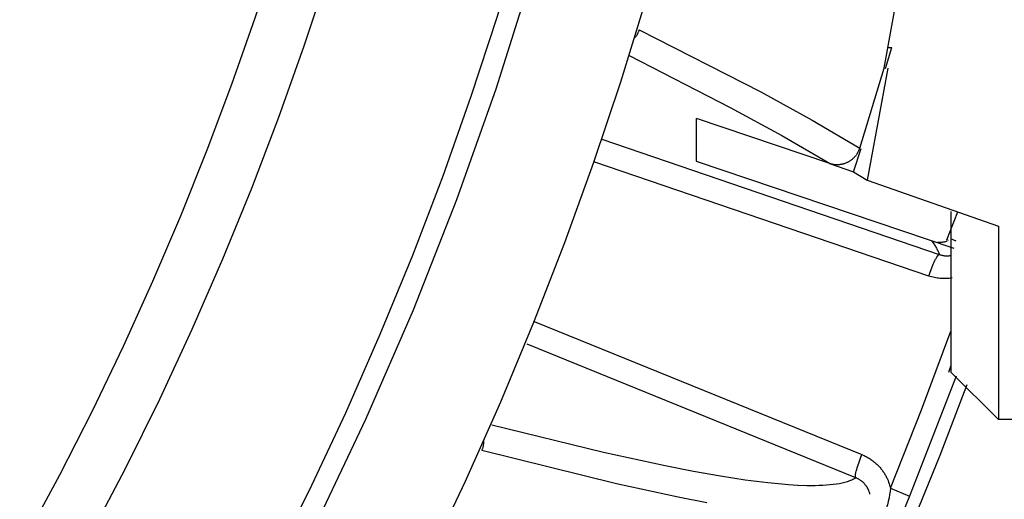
# Model space of a CAD drawing. Header units: millimetres. Extents: x -2637 to -1637, y 678 to 1678.
# Tile 302 of 348: x -1975 to -1954, y 1399 to 1410. Entities that reach past the tile are written whole.
import ezdxf

# ---------------------------------------------------------------- set-up
doc = ezdxf.new("R2010")
doc.units = ezdxf.units.MM
doc.layers.add('Make2D$B.SHOW mini', color=7, linetype='Continuous', true_color=0x000000)

msp = doc.modelspace()

# ---------------------------------------------------------------- linework, layer by layer
at = {"layer": 'Make2D$B.SHOW mini', "color": 18, "lineweight": -3, "true_color": 0x000000}
for points in [[(-1965.323, 1428.386), (-1965.398, 1426.932), (-1965.504, 1425.468), (-1965.643, 1423.995), (-1965.815, 1422.514), (-1966.021, 1421.026), (-1966.261, 1419.532), (-1966.537, 1418.034), (-1966.848, 1416.532), (-1967.195, 1415.027), (-1967.578, 1413.521), (-1967.998, 1412.014), (-1968.455, 1410.51), (-1968.95, 1409.007), (-1969.482, 1407.508), (-1970.051, 1406.015), (-1970.659, 1404.528), (-1971.304, 1403.049), (-1971.987, 1401.579), (-1972.707, 1400.12), (-1973.465, 1398.673), (-1974.26, 1397.24), (-1975.092, 1395.822)], [(-1975.546, 1397.334), (-1974.796, 1398.658), (-1974.078, 1399.995), (-1973.393, 1401.343), (-1972.741, 1402.701), (-1972.121, 1404.067), (-1971.535, 1405.442), (-1970.982, 1406.823), (-1970.462, 1408.209), (-1969.974, 1409.6), (-1969.52, 1410.994), (-1969.098, 1412.39), (-1968.708, 1413.787), (-1968.351, 1415.184), (-1968.026, 1416.58), (-1967.732, 1417.973), (-1967.469, 1419.364), (-1967.237, 1420.751), (-1967.036, 1422.133), (-1966.864, 1423.509), (-1966.722, 1424.879), (-1966.608, 1426.241), (-1966.522, 1427.595)], [(-1973.044, 1387.068), (-1971.959, 1388.602), (-1970.915, 1390.157), (-1969.914, 1391.734), (-1968.955, 1393.329), (-1968.04, 1394.941), (-1967.169, 1396.569), (-1966.341, 1398.211), (-1965.557, 1399.864), (-1964.817, 1401.528), (-1964.122, 1403.201), (-1963.471, 1404.88), (-1962.863, 1406.565), (-1962.299, 1408.254), (-1961.779, 1409.945), (-1961.302, 1411.637), (-1960.867, 1413.327), (-1960.475, 1415.016), (-1960.124, 1416.7), (-1959.813, 1418.38), (-1959.544, 1420.053), (-1959.313, 1421.718), (-1959.122, 1423.375)], [(-1975.462, 1388.648), (-1974.389, 1390.159), (-1973.357, 1391.694), (-1972.368, 1393.25), (-1971.421, 1394.827), (-1970.518, 1396.422), (-1969.658, 1398.034), (-1968.843, 1399.66), (-1968.073, 1401.3), (-1967.347, 1402.95), (-1966.665, 1404.611), (-1966.029, 1406.279), (-1965.437, 1407.953), (-1964.889, 1409.632), (-1964.386, 1411.313), (-1963.926, 1412.995), (-1963.51, 1414.677), (-1963.137, 1416.357), (-1962.806, 1418.034), (-1962.517, 1419.705), (-1962.269, 1421.37), (-1962.062, 1423.028)], [(-1975.398, 1387.988), (-1974.639, 1389.031), (-1973.901, 1390.087), (-1973.182, 1391.154), (-1972.484, 1392.231), (-1971.806, 1393.319), (-1971.148, 1394.416), (-1970.512, 1395.522), (-1969.897, 1396.636), (-1969.302, 1397.758), (-1968.729, 1398.887), (-1967.648, 1401.165), (-1966.651, 1403.464), (-1965.741, 1405.78), (-1964.917, 1408.108), (-1964.178, 1410.444), (-1963.524, 1412.784), (-1962.953, 1415.123), (-1962.464, 1417.457), (-1962.056, 1419.783), (-1961.727, 1422.096)], [(-1956.765, 1408.542), (-1956.469, 1410.171)], [(-1961.993, 1409.186), (-1961.986, 1409.195), (-1961.979, 1409.204), (-1961.973, 1409.213), (-1961.966, 1409.222), (-1961.96, 1409.232), (-1961.955, 1409.242), (-1961.949, 1409.252), (-1961.943, 1409.262), (-1961.938, 1409.272), (-1961.933, 1409.282), (-1961.929, 1409.293), (-1961.924, 1409.303), (-1961.92, 1409.314), (-1961.916, 1409.325), (-1961.912, 1409.336), (-1961.908, 1409.348)], [(-1961.908, 1409.348), (-1959.358, 1408.042), (-1958.277, 1407.449), (-1957.277, 1406.864)], [(-1956.735, 1408.534), (-1956.607, 1408.976)], [(-1956.685, 1408.976), (-1956.607, 1408.976)], [(-1962.121, 1408.809), (-1959.997, 1407.718), (-1958.915, 1407.126), (-1957.914, 1406.543)], [(-1957.277, 1406.864), (-1956.765, 1408.542)], [(-1956.686, 1408.542), (-1957.125, 1406.189)], [(-1960.717, 1407.491), (-1957.914, 1406.543)], [(-1960.717, 1407.484), (-1960.717, 1406.591)], [(-1962.698, 1407.047), (-1955.609, 1404.626)], [(-1957.914, 1406.543), (-1957.902, 1406.539), (-1957.89, 1406.535), (-1957.878, 1406.532), (-1957.865, 1406.529), (-1957.853, 1406.526), (-1957.841, 1406.524), (-1957.829, 1406.522), (-1957.817, 1406.52), (-1957.805, 1406.519), (-1957.793, 1406.518), (-1957.78, 1406.517), (-1957.768, 1406.517), (-1957.756, 1406.516), (-1957.744, 1406.517), (-1957.732, 1406.517), (-1957.72, 1406.518), (-1957.707, 1406.519), (-1957.695, 1406.52), (-1957.683, 1406.522), (-1957.671, 1406.524), (-1957.658, 1406.526), (-1957.646, 1406.528), (-1957.634, 1406.531), (-1957.622, 1406.534), (-1957.61, 1406.538), (-1957.598, 1406.541), (-1957.586, 1406.545), (-1957.574, 1406.55), (-1957.563, 1406.554), (-1957.551, 1406.559), (-1957.54, 1406.564), (-1957.528, 1406.57), (-1957.517, 1406.576), (-1957.506, 1406.582), (-1957.495, 1406.588), (-1957.485, 1406.595), (-1957.474, 1406.602), (-1957.464, 1406.609), (-1957.454, 1406.617), (-1957.444, 1406.624), (-1957.434, 1406.632), (-1957.424, 1406.64), (-1957.415, 1406.649), (-1957.406, 1406.657), (-1957.397, 1406.666), (-1957.389, 1406.675), (-1957.38, 1406.684), (-1957.372, 1406.693), (-1957.364, 1406.703), (-1957.357, 1406.712), (-1957.349, 1406.722), (-1957.342, 1406.732), (-1957.335, 1406.742), (-1957.329, 1406.752), (-1957.323, 1406.762), (-1957.317, 1406.773), (-1957.311, 1406.784), (-1957.305, 1406.795), (-1957.3, 1406.806), (-1957.295, 1406.817), (-1957.29, 1406.829), (-1957.286, 1406.84), (-1957.281, 1406.852), (-1957.277, 1406.864)], [(-1957.407, 1406.363), (-1957.25, 1406.851)], [(-1955.831, 1404.174), (-1962.86, 1406.574)], [(-1960.717, 1406.591), (-1955.302, 1404.758)], [(-1957.917, 1406.536), (-1957.407, 1406.363)], [(-1957.407, 1406.363), (-1957.125, 1406.189)], [(-1957.125, 1406.189), (-1954.368, 1405.222)], [(-1955.453, 1404.933), (-1955.217, 1405.52)], [(-1955.368, 1405.527), (-1955.368, 1403.011), (-1955.368, 1402.369), (-1955.368, 1402.209), (-1955.368, 1402.169), (-1955.368, 1402.159), (-1955.368, 1402.157), (-1955.368, 1402.156), (-1955.368, 1402.156), (-1955.368, 1402.156)], [(-1954.368, 1405.222), (-1954.368, 1402.224), (-1954.368, 1401.426), (-1954.368, 1401.224), (-1954.368, 1401.173), (-1954.368, 1401.16), (-1954.368, 1401.157), (-1954.368, 1401.156), (-1954.368, 1401.156), (-1954.368, 1401.156)], [(-1955.763, 1404.905), (-1955.736, 1404.868), (-1955.711, 1404.832), (-1955.699, 1404.814), (-1955.688, 1404.796), (-1955.678, 1404.778), (-1955.668, 1404.761), (-1955.658, 1404.743), (-1955.65, 1404.726), (-1955.641, 1404.709), (-1955.634, 1404.692), (-1955.627, 1404.675), (-1955.62, 1404.659), (-1955.614, 1404.642), (-1955.609, 1404.626)], [(-1955.448, 1404.903), (-1955.463, 1404.899), (-1955.478, 1404.895), (-1955.493, 1404.891), (-1955.508, 1404.888), (-1955.523, 1404.885), (-1955.539, 1404.883), (-1955.554, 1404.881), (-1955.569, 1404.88), (-1955.578, 1404.879), (-1955.588, 1404.879), (-1955.597, 1404.879), (-1955.606, 1404.879), (-1955.615, 1404.879), (-1955.624, 1404.879), (-1955.633, 1404.879), (-1955.643, 1404.88)], [(-1955.416, 1404.921), (-1955.453, 1404.933)], [(-1955.251, 1404.908), (-1955.368, 1404.952)], [(-1955.831, 1404.174), (-1955.801, 1404.258), (-1955.768, 1404.344), (-1955.734, 1404.426), (-1955.717, 1404.464), (-1955.7, 1404.498), (-1955.685, 1404.529), (-1955.677, 1404.544), (-1955.67, 1404.557), (-1955.663, 1404.568), (-1955.656, 1404.579), (-1955.65, 1404.589), (-1955.647, 1404.593), (-1955.644, 1404.597), (-1955.641, 1404.601), (-1955.638, 1404.605), (-1955.635, 1404.608), (-1955.633, 1404.611), (-1955.63, 1404.614), (-1955.629, 1404.615), (-1955.628, 1404.616), (-1955.627, 1404.617), (-1955.626, 1404.618), (-1955.624, 1404.619), (-1955.623, 1404.62), (-1955.622, 1404.621), (-1955.621, 1404.622), (-1955.62, 1404.622), (-1955.62, 1404.623), (-1955.619, 1404.623), (-1955.619, 1404.623), (-1955.618, 1404.623), (-1955.618, 1404.624), (-1955.617, 1404.624), (-1955.617, 1404.624), (-1955.616, 1404.624), (-1955.616, 1404.625), (-1955.615, 1404.625), (-1955.615, 1404.625), (-1955.615, 1404.625), (-1955.614, 1404.625), (-1955.614, 1404.625), (-1955.613, 1404.626), (-1955.613, 1404.626), (-1955.612, 1404.626), (-1955.612, 1404.626), (-1955.612, 1404.626), (-1955.611, 1404.626), (-1955.611, 1404.626), (-1955.61, 1404.626), (-1955.61, 1404.626), (-1955.61, 1404.626), (-1955.609, 1404.626), (-1955.609, 1404.626)], [(-1955.609, 1404.626), (-1955.593, 1404.621), (-1955.578, 1404.616), (-1955.562, 1404.612), (-1955.546, 1404.609), (-1955.531, 1404.606), (-1955.515, 1404.603), (-1955.499, 1404.601), (-1955.484, 1404.6), (-1955.468, 1404.599), (-1955.452, 1404.598), (-1955.436, 1404.598), (-1955.42, 1404.599), (-1955.404, 1404.6), (-1955.387, 1404.602), (-1955.37, 1404.604), (-1955.353, 1404.607), (-1955.351, 1404.607)], [(-1955.337, 1404.134), (-1955.37, 1404.129), (-1955.403, 1404.125), (-1955.434, 1404.122), (-1955.466, 1404.121), (-1955.497, 1404.12), (-1955.528, 1404.12), (-1955.558, 1404.121), (-1955.589, 1404.123), (-1955.619, 1404.126), (-1955.649, 1404.13), (-1955.679, 1404.135), (-1955.71, 1404.14), (-1955.74, 1404.147), (-1955.77, 1404.155), (-1955.801, 1404.164), (-1955.831, 1404.174)], [(-1964.114, 1403.221), (-1957.234, 1400.422)], [(-1956.634, 1399.714), (-1955.983, 1401.359), (-1955.367, 1403.018)], [(-1957.363, 1399.935), (-1964.266, 1402.744)], [(-1955.363, 1402.297), (-1955.417, 1402.15)], [(-1954.368, 1401.156), (-1955.368, 1402.156)], [(-1955.252, 1402.068), (-1956.232, 1399.55)], [(-1955.031, 1401.884), (-1955.598, 1400.402), (-1956.196, 1398.925), (-1956.823, 1397.455), (-1957.482, 1395.992), (-1958.17, 1394.536), (-1958.889, 1393.089), (-1959.637, 1391.652), (-1960.416, 1390.226), (-1961.224, 1388.811), (-1962.061, 1387.409), (-1962.928, 1386.02), (-1963.823, 1384.645), (-1964.747, 1383.286), (-1965.7, 1381.942), (-1966.68, 1380.615), (-1967.687, 1379.306), (-1968.721, 1378.016), (-1969.781, 1376.745), (-1970.867, 1375.494), (-1971.978, 1374.264), (-1973.114, 1373.056), (-1974.273, 1371.87), (-1975.456, 1370.707)], [(-1948.717, 1401.156), (-1954.368, 1401.156)], [(-1965.007, 1401.046), (-1962.659, 1400.47), (-1961.368, 1400.19), (-1960.768, 1400.074), (-1960.205, 1399.974), (-1959.684, 1399.894), (-1959.207, 1399.834), (-1958.986, 1399.811), (-1958.775, 1399.794), (-1958.577, 1399.782), (-1958.39, 1399.775), (-1958.216, 1399.774), (-1958.133, 1399.776), (-1958.054, 1399.779), (-1957.978, 1399.784), (-1957.905, 1399.79), (-1957.835, 1399.797), (-1957.768, 1399.806), (-1957.705, 1399.817), (-1957.675, 1399.823), (-1957.646, 1399.829), (-1957.617, 1399.836), (-1957.59, 1399.843), (-1957.563, 1399.85), (-1957.537, 1399.858), (-1957.512, 1399.866), (-1957.488, 1399.875), (-1957.465, 1399.884), (-1957.443, 1399.893), (-1957.421, 1399.903), (-1957.401, 1399.913), (-1957.391, 1399.919), (-1957.381, 1399.924), (-1957.372, 1399.929), (-1957.363, 1399.935)], [(-1965.215, 1400.504), (-1965.21, 1400.516), (-1965.205, 1400.528), (-1965.201, 1400.54), (-1965.196, 1400.552), (-1965.193, 1400.564), (-1965.189, 1400.575), (-1965.186, 1400.587), (-1965.183, 1400.599), (-1965.181, 1400.611), (-1965.178, 1400.624), (-1965.177, 1400.636), (-1965.175, 1400.648), (-1965.174, 1400.66), (-1965.173, 1400.672), (-1965.172, 1400.684), (-1965.172, 1400.697), (-1965.172, 1400.707), (-1965.172, 1400.717)], [(-1960.492, 1399.411), (-1961.092, 1399.527), (-1962.384, 1399.805), (-1965.215, 1400.504)], [(-1957.367, 1399.94), (-1957.367, 1399.941), (-1957.368, 1399.941), (-1957.368, 1399.941), (-1957.368, 1399.942), (-1957.368, 1399.942), (-1957.368, 1399.943), (-1957.368, 1399.943), (-1957.369, 1399.944), (-1957.369, 1399.945), (-1957.369, 1399.946), (-1957.369, 1399.947), (-1957.37, 1399.948), (-1957.37, 1399.95), (-1957.37, 1399.951), (-1957.37, 1399.952), (-1957.371, 1399.954), (-1957.371, 1399.955), (-1957.371, 1399.957), (-1957.371, 1399.96), (-1957.371, 1399.964), (-1957.371, 1399.968), (-1957.371, 1399.972), (-1957.371, 1399.976), (-1957.37, 1399.981), (-1957.37, 1399.985), (-1957.368, 1399.996), (-1957.367, 1400.007), (-1957.365, 1400.019), (-1957.362, 1400.032), (-1957.359, 1400.046), (-1957.352, 1400.076), (-1957.343, 1400.11), (-1957.333, 1400.145), (-1957.321, 1400.183), (-1957.294, 1400.263), (-1957.264, 1400.344), (-1957.234, 1400.422)], [(-1957.234, 1400.422), (-1957.21, 1400.412), (-1957.187, 1400.402), (-1957.165, 1400.391), (-1957.143, 1400.38), (-1957.122, 1400.368), (-1957.102, 1400.356), (-1957.081, 1400.344), (-1957.062, 1400.332), (-1957.043, 1400.319), (-1957.024, 1400.306), (-1957.006, 1400.293), (-1956.989, 1400.279), (-1956.972, 1400.265), (-1956.955, 1400.251), (-1956.939, 1400.237), (-1956.923, 1400.222), (-1956.908, 1400.208), (-1956.893, 1400.193), (-1956.879, 1400.178), (-1956.865, 1400.163), (-1956.852, 1400.147), (-1956.839, 1400.132), (-1956.826, 1400.116), (-1956.814, 1400.101), (-1956.802, 1400.085), (-1956.791, 1400.069), (-1956.78, 1400.053), (-1956.769, 1400.037), (-1956.759, 1400.021), (-1956.749, 1400.005), (-1956.74, 1399.989), (-1956.731, 1399.973), (-1956.722, 1399.956), (-1956.714, 1399.94), (-1956.706, 1399.924), (-1956.699, 1399.908), (-1956.692, 1399.891), (-1956.685, 1399.875), (-1956.672, 1399.843), (-1956.661, 1399.81), (-1956.651, 1399.778), (-1956.642, 1399.746), (-1956.634, 1399.714)], [(-1957.065, 1399.593), (-1957.069, 1399.609), (-1957.074, 1399.624), (-1957.079, 1399.64), (-1957.085, 1399.656), (-1957.091, 1399.672), (-1957.099, 1399.687), (-1957.102, 1399.695), (-1957.106, 1399.703), (-1957.111, 1399.711), (-1957.115, 1399.719), (-1957.119, 1399.727), (-1957.124, 1399.734), (-1957.129, 1399.742), (-1957.134, 1399.75), (-1957.14, 1399.758), (-1957.145, 1399.765), (-1957.151, 1399.773), (-1957.157, 1399.781), (-1957.163, 1399.788), (-1957.169, 1399.796), (-1957.175, 1399.803), (-1957.182, 1399.81), (-1957.189, 1399.818), (-1957.196, 1399.825), (-1957.203, 1399.832), (-1957.211, 1399.839), (-1957.218, 1399.846), (-1957.226, 1399.853), (-1957.235, 1399.86), (-1957.243, 1399.866), (-1957.252, 1399.873), (-1957.261, 1399.879), (-1957.27, 1399.886), (-1957.279, 1399.892), (-1957.289, 1399.898), (-1957.298, 1399.904), (-1957.309, 1399.909), (-1957.319, 1399.915), (-1957.33, 1399.92), (-1957.34, 1399.925), (-1957.351, 1399.93), (-1957.363, 1399.935)], [(-1956.634, 1399.714), (-1956.642, 1399.648), (-1956.652, 1399.58), (-1956.664, 1399.51), (-1956.679, 1399.439), (-1956.687, 1399.403), (-1956.697, 1399.367), (-1956.707, 1399.331), (-1956.717, 1399.295), (-1956.729, 1399.259), (-1956.742, 1399.222), (-1956.755, 1399.186), (-1956.77, 1399.15)], [(-1956.634, 1399.714), (-1956.232, 1399.55)], [(-1956.232, 1399.55), (-1956.452, 1399.018)]]:
    msp.add_lwpolyline(points, dxfattribs=at)

doc.saveas('drawing.dxf')
